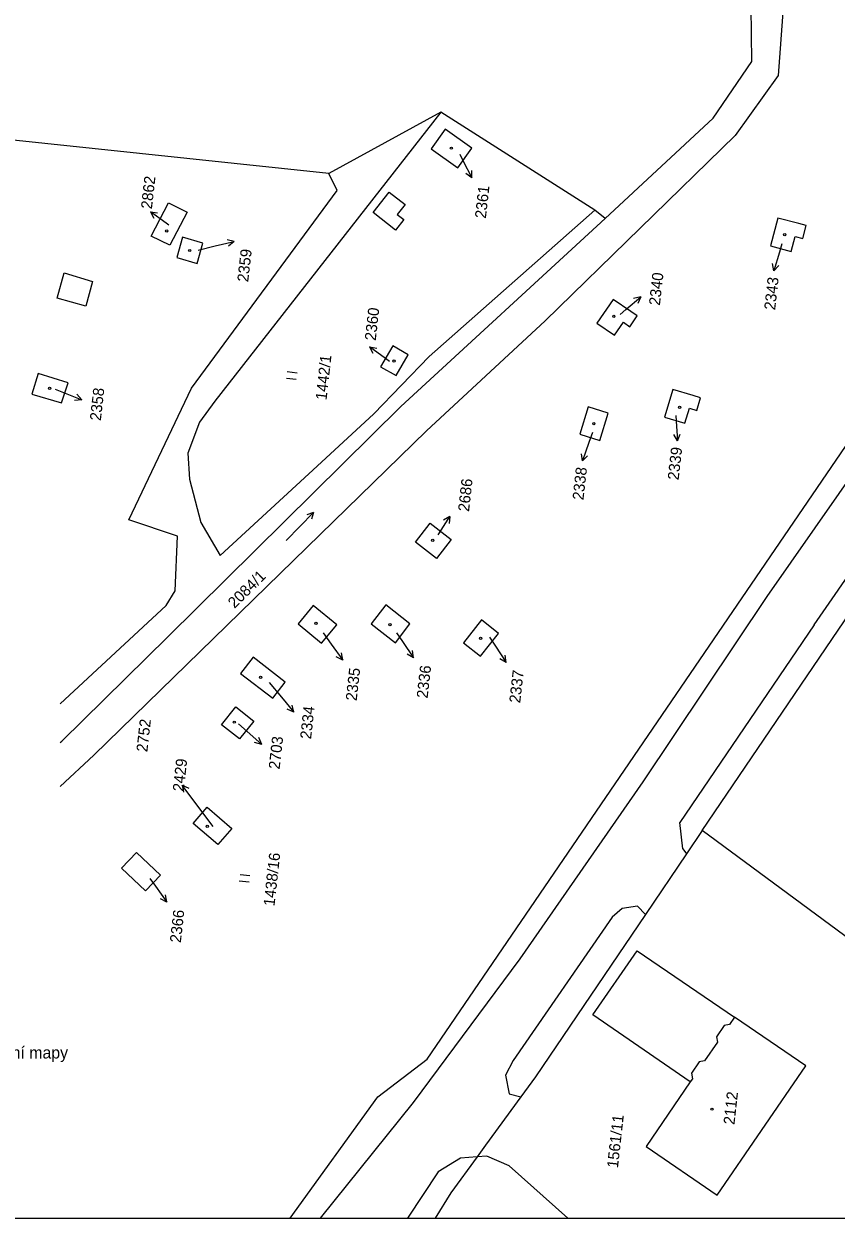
# Model space of a CAD drawing. Extents: x -794765 to -785424, y -1118958 to -1108731.
# Drawn here: x -794680.6 to -794556.2, y -1110726.7 to -1110543.7 of the extents above; entities that cross this region are included whole.
import ezdxf

# ---------------------------------------------------------------- set-up
doc = ezdxf.new("R2010")
doc.units = 0
for name, color, linetype in [('Level 66', 7, 'Continuous'), ('Level 71', 7, 'Continuous'), ('Level 75', 7, 'Continuous'), ('Level 76', 7, 'Continuous'), ('Level 77', 7, 'Continuous'), ('Level 79', 7, 'Continuous'), ('Level 80', 7, 'Continuous'), ('Vrstva 1', 7, 'Continuous')]:
    doc.layers.add(name, color=color, linetype=linetype)

msp = doc.modelspace()

# ---------------------------------------------------------------- linework, layer by layer
at = {"layer": 'Level 66'}
for p, q in [((-794638.79, -1110597.25), (-794640.28, -1110597.08)), ((-794638.9, -1110598.24), (-794640.39, -1110598.07)), ((-794640.45, -1110622.89), (-794636.26, -1110618.6)), ((-794636.26, -1110618.6), (-794637.3, -1110618.95)), ((-794636.26, -1110618.6), (-794636.58, -1110619.65)), ((-794646.03, -1110674.28), (-794647.52, -1110674.11)), ((-794646.14, -1110675.27), (-794647.63, -1110675.11))]:
    msp.add_line(p, q, dxfattribs=at)
at = {"layer": 'Level 71'}
msp.add_lwpolyline([(-794764.72, -1110726.74), (-793863.95, -1110726.74), (-793863.95, -1110425.97)], dxfattribs=at)
at = {"layer": 'Level 75'}
for p, q in [((-794616.73, -1110557.26), (-794633.89, -1110566.66)), ((-794593.14, -1110572.29), (-794616.73, -1110557.26)), ((-794633.89, -1110566.66), (-794690.09, -1110560.72)), ((-794591.55, -1110573.58), (-794593.14, -1110572.29)), ((-794576.68, -1110667.36), (-794538.62, -1110611.2)), ((-794552.68, -1110685.07), (-794576.68, -1110667.36)), ((-794597.27, -1110726.74), (-794606.29, -1110718.74))]:
    msp.add_line(p, q, dxfattribs=at)
for points in [[(-794591.55, -1110573.58), (-794575.01, -1110558.17), (-794569.11, -1110549.51), (-794569.17, -1110541.15)], [(-794564.28, -1110541.29), (-794565.07, -1110551.64), (-794571.64, -1110560.84), (-794600.74, -1110589.25), (-794618.95, -1110606.11), (-794669.91, -1110655.81), (-794675.09, -1110660.62)], [(-794639.83, -1110726.74), (-794626.42, -1110708.17), (-794618.82, -1110702.4), (-794541.78, -1110589.48), (-794512.24, -1110543.62)], [(-794616.73, -1110557.26), (-794651.36, -1110601.55), (-794653.74, -1110604.77), (-794655.52, -1110609.5), (-794655.24, -1110613.49), (-794653.54, -1110620.15), (-794650.56, -1110625.19), (-794635.06, -1110610.92), (-794627, -1110603.5), (-794618.55, -1110594.69), (-794593.14, -1110572.29)], [(-794616.1, -1110559.89), (-794618.21, -1110562.89), (-794614.16, -1110565.79), (-794612.01, -1110562.79), (-794616.1, -1110559.89)], [(-794675.09, -1110647.94), (-794658.86, -1110632.85), (-794657.46, -1110630.61), (-794657.1, -1110622.23), (-794664.57, -1110619.74), (-794654.95, -1110599.58), (-794632.65, -1110569.28), (-794633.89, -1110566.66)], [(-794658.46, -1110571.17), (-794655.62, -1110572.61), (-794658.28, -1110577.67), (-794661.12, -1110576.25), (-794658.46, -1110571.17)], [(-794675.09, -1110653.88), (-794674.81, -1110653.65), (-794658.57, -1110637.67), (-794622.88, -1110602.37), (-794591.55, -1110573.58)], [(-794565.11, -1110573.51), (-794566.24, -1110577.76), (-794563.04, -1110578.6), (-794562.43, -1110576.3), (-794561.25, -1110576.61), (-794560.74, -1110574.66), (-794561.91, -1110574.35), (-794565.11, -1110573.51)], [(-794653.21, -1110577.32), (-794656.33, -1110576.44), (-794657.21, -1110579.56), (-794654.08, -1110580.44), (-794653.21, -1110577.32)], [(-794587.77, -1110590.14), (-794586.64, -1110588.48), (-794587.63, -1110587.81), (-794590.32, -1110585.97), (-794592.82, -1110589.59), (-794590.12, -1110591.45), (-794588.76, -1110589.46), (-794587.77, -1110590.14)], [(-794623.58, -1110597.64), (-794621.75, -1110594.46), (-794624.1, -1110593.1), (-794625.97, -1110596.31), (-794623.58, -1110597.64)], [(-794673.88, -1110598.72), (-794678.46, -1110597.33), (-794679.41, -1110600.48), (-794674.86, -1110601.81), (-794673.88, -1110598.72)], [(-794578.65, -1110602.64), (-794577.5, -1110602.99), (-794576.93, -1110601.06), (-794578.07, -1110600.71), (-794581.21, -1110599.78), (-794582.48, -1110604.01), (-794579.35, -1110604.95), (-794578.65, -1110602.64)], [(-794591.11, -1110603.38), (-794594.16, -1110602.44), (-794595.47, -1110606.62), (-794592.4, -1110607.56), (-794591.11, -1110603.38)], [(-794618.36, -1110620.23), (-794615.17, -1110622.77), (-794617.43, -1110625.64), (-794620.63, -1110623.16), (-794618.36, -1110620.23)], [(-794635.02, -1110638.64), (-794632.7, -1110635.83), (-794636.32, -1110632.86), (-794638.63, -1110635.66), (-794635.02, -1110638.64)], [(-794627.44, -1110635.67), (-794623.7, -1110638.57), (-794621.51, -1110635.66), (-794625.2, -1110632.77), (-794627.44, -1110635.67)], [(-794607.91, -1110637.14), (-794610.5, -1110635.08), (-794613.26, -1110638.56), (-794610.65, -1110640.64), (-794607.91, -1110637.14)], [(-794647.44, -1110643.3), (-794642.48, -1110647.08), (-794640.59, -1110644.6), (-794645.51, -1110640.77), (-794647.44, -1110643.3)], [(-794647.6, -1110653.29), (-794650.34, -1110651.16), (-794648.18, -1110648.4), (-794645.43, -1110650.57), (-794647.6, -1110653.29)], [(-794650.94, -1110669.5), (-794654.72, -1110666.29), (-794652.54, -1110663.78), (-794648.79, -1110667.02), (-794650.94, -1110669.5)], [(-794576.68, -1110667.36), (-794579.08, -1110670.9), (-794585.39, -1110680.22)], [(-794663.41, -1110670.72), (-794665.67, -1110673.13), (-794661.99, -1110676.58), (-794659.73, -1110674.17), (-794663.41, -1110670.72)], [(-794585.39, -1110680.22), (-794602.24, -1110705.08), (-794604.49, -1110708.17)], [(-794578.34, -1110704.55), (-794578.19, -1110705.37), (-794578.52, -1110705.86), (-794585.3, -1110715.77), (-794574.39, -1110723.22), (-794560.83, -1110703.38), (-794571.75, -1110695.94), (-794572.51, -1110697.06), (-794573.33, -1110697.21), (-794574.52, -1110698.97), (-794574.37, -1110699.78), (-794576.32, -1110702.65), (-794577.14, -1110702.81), (-794578.34, -1110704.55)], [(-794604.49, -1110708.17), (-794609.88, -1110715.55), (-794611.19, -1110717.34)], [(-794611.19, -1110717.34), (-794615.22, -1110722.84), (-794617.6, -1110726.74)], [(-794606.29, -1110718.74), (-794609.71, -1110717.23), (-794611.19, -1110717.34)]]:
    msp.add_lwpolyline(points, dxfattribs=at)
at = {"layer": 'Level 77'}
for p, q in [((-794627.14, -1110572.64), (-794624.65, -1110569.52)), ((-794624.65, -1110569.52), (-794622.23, -1110571.41)), ((-794622.23, -1110571.41), (-794623.44, -1110572.96)), ((-794623.7, -1110575.37), (-794627.14, -1110572.64)), ((-794622.44, -1110573.74), (-794623.7, -1110575.37)), ((-794623.44, -1110572.96), (-794622.44, -1110573.74)), ((-794675.55, -1110585.77), (-794674.47, -1110581.89)), ((-794674.47, -1110581.89), (-794670.11, -1110583.22)), ((-794670.11, -1110583.22), (-794671.13, -1110587)), ((-794671.13, -1110587), (-794675.55, -1110585.77)), ((-794548, -1110604.53), (-794566.77, -1110631.49)), ((-794559.52, -1110635.83), (-794540.81, -1110608.68)), ((-794566.77, -1110631.49), (-794585.8, -1110659.88)), ((-794559.52, -1110635.83), (-794580.1, -1110666.14)), ((-794585.8, -1110659.88), (-794604.64, -1110687)), ((-794579.68, -1110670.14), (-794580.1, -1110666.14)), ((-794579.68, -1110670.14), (-794579.08, -1110670.9)), ((-794588.94, -1110679.27), (-794590.5, -1110680.62)), ((-794586.62, -1110678.95), (-794588.94, -1110679.27)), ((-794585.39, -1110680.22), (-794586.62, -1110678.95)), ((-794590.5, -1110680.62), (-794605.67, -1110702.57)), ((-794593.43, -1110695.57), (-794586.67, -1110685.76)), ((-794586.67, -1110685.76), (-794571.75, -1110695.94)), ((-794604.64, -1110687), (-794621.01, -1110709.01)), ((-794578.52, -1110705.86), (-794593.43, -1110695.57)), ((-794605.67, -1110702.57), (-794606.85, -1110704.84)), ((-794606.85, -1110704.84), (-794606.27, -1110707.69)), ((-794606.27, -1110707.69), (-794604.49, -1110708.17)), ((-794621.01, -1110709.01), (-794635.26, -1110726.74)), ((-794613.76, -1110717.53), (-794617.17, -1110719.63)), ((-794611.19, -1110717.34), (-794613.76, -1110717.53)), ((-794617.17, -1110719.63), (-794621.86, -1110726.74))]:
    msp.add_line(p, q, dxfattribs=at)
at = {"layer": 'Level 79'}
for centre in [(-794615.12, -1110562.79), (-794658.75, -1110575.47), (-794564.05, -1110576.04), (-794655.22, -1110578.47), (-794590.24, -1110588.56), (-794623.91, -1110595.4), (-794676.7, -1110599.58), (-794580.15, -1110602.5), (-794593.3, -1110605), (-794617.98, -1110622.9), (-794635.88, -1110635.61), (-794624.55, -1110635.82), (-794610.65, -1110637.91), (-794644.37, -1110643.89), (-794648.41, -1110650.74), (-794652.55, -1110666.72), (-794575.21, -1110710.04)]:
    msp.add_circle(centre, 0.175, dxfattribs=at)
at = {"layer": 'Level 80'}
for p, q in [((-794613.85, -1110563.7), (-794613.36, -1110564.66)), ((-794613.36, -1110564.66), (-794612.01, -1110567.34)), ((-794612.01, -1110567.34), (-794612.91, -1110566.67)), ((-794612.01, -1110567.34), (-794612.02, -1110566.22)), ((-794658.84, -1110574.3), (-794661.26, -1110572.52)), ((-794661.26, -1110572.52), (-794660.15, -1110572.71)), ((-794661.26, -1110572.52), (-794660.75, -1110573.51)), ((-794658.41, -1110574.61), (-794658.84, -1110574.3)), ((-794653.96, -1110578.4), (-794651.33, -1110577.77)), ((-794651.33, -1110577.77), (-794648.41, -1110577.07)), ((-794648.41, -1110577.07), (-794649.5, -1110576.82)), ((-794648.41, -1110577.07), (-794649.27, -1110577.79)), ((-794564.48, -1110577.43), (-794564.86, -1110578.7)), ((-794564.86, -1110578.7), (-794565.7, -1110581.58)), ((-794565.7, -1110581.58), (-794565.9, -1110580.48)), ((-794565.7, -1110581.58), (-794564.94, -1110580.76)), ((-794588.39, -1110587.51), (-794586.11, -1110585.56)), ((-794586.11, -1110585.56), (-794587.2, -1110585.83)), ((-794586.11, -1110585.56), (-794586.55, -1110586.59)), ((-794589.27, -1110588.25), (-794588.39, -1110587.51)), ((-794625.25, -1110595), (-794627.67, -1110593.22)), ((-794627.67, -1110593.22), (-794626.56, -1110593.41)), ((-794627.67, -1110593.22), (-794627.16, -1110594.21)), ((-794624.59, -1110595.48), (-794625.25, -1110595)), ((-794675.84, -1110599.74), (-794674.57, -1110600.24)), ((-794674.57, -1110600.24), (-794671.77, -1110601.34)), ((-794671.77, -1110601.34), (-794672.89, -1110601.44)), ((-794671.77, -1110601.34), (-794672.52, -1110600.5)), ((-794580.75, -1110603.73), (-794580.69, -1110604.64)), ((-794580.69, -1110604.64), (-794580.5, -1110607.64)), ((-794593.53, -1110606.37), (-794594.07, -1110607.88)), ((-794580.5, -1110607.64), (-794581.06, -1110606.67)), ((-794580.5, -1110607.64), (-794580.06, -1110606.61)), ((-794594.07, -1110607.88), (-794595.06, -1110610.71)), ((-794595.06, -1110610.71), (-794595.21, -1110609.6)), ((-794595.06, -1110610.71), (-794594.26, -1110609.93)), ((-794616.97, -1110621.74), (-794615.36, -1110619.21)), ((-794615.36, -1110619.21), (-794616.32, -1110619.78)), ((-794615.36, -1110619.21), (-794615.48, -1110620.32)), ((-794617.15, -1110622.03), (-794616.97, -1110621.74)), ((-794634.78, -1110637.06), (-794633.54, -1110638.81)), ((-794623.56, -1110637.05), (-794622.64, -1110638.39)), ((-794609.3, -1110637.72), (-794608.39, -1110639.09)), ((-794633.54, -1110638.81), (-794631.79, -1110641.25)), ((-794622.64, -1110638.39), (-794620.93, -1110640.86)), ((-794620.93, -1110640.86), (-794621.09, -1110639.76)), ((-794608.39, -1110639.09), (-794606.73, -1110641.59)), ((-794631.79, -1110641.25), (-794632.78, -1110640.72)), ((-794631.79, -1110641.25), (-794631.97, -1110640.14)), ((-794620.93, -1110640.86), (-794621.91, -1110640.33)), ((-794606.73, -1110641.59), (-794607.7, -1110641.03)), ((-794606.73, -1110641.59), (-794606.87, -1110640.48)), ((-794643.05, -1110644.65), (-794641.19, -1110646.91)), ((-794641.19, -1110646.91), (-794639.27, -1110649.22)), ((-794639.27, -1110649.22), (-794640.3, -1110648.77)), ((-794639.27, -1110649.22), (-794639.52, -1110648.13)), ((-794647.76, -1110650.99), (-794646.45, -1110652.16)), ((-794646.45, -1110652.16), (-794644.2, -1110654.14)), ((-794644.2, -1110654.14), (-794645.28, -1110653.85)), ((-794644.2, -1110654.14), (-794644.62, -1110653.1)), ((-794654.59, -1110662.78), (-794656.38, -1110660.37)), ((-794656.38, -1110660.37), (-794655.38, -1110660.87)), ((-794656.38, -1110660.37), (-794656.19, -1110661.47)), ((-794651.63, -1110666.75), (-794654.59, -1110662.78)), ((-794661.34, -1110674.7), (-794660.49, -1110675.88)), ((-794660.49, -1110675.88), (-794658.74, -1110678.32)), ((-794658.74, -1110678.32), (-794659.73, -1110677.8)), ((-794658.74, -1110678.32), (-794658.92, -1110677.22))]:
    msp.add_line(p, q, dxfattribs=at)

# ---------------------------------------------------------------- texts
at = {"layer": 'Level 76'}
for s, rotation, p in [('2862', 83.6237, (-794661.03, -1110572.18)), ('2361', 83.6237, (-794609.85, -1110573.63)), ('2359', 83.6237, (-794646.27, -1110583.36)), ('2340', 83.6237, (-794583.18, -1110586.96)), ('2343', 83.6237, (-794565.52, -1110587.66)), ('2360', 83.6237, (-794626.73, -1110592.34)), ('1442/1', 83.6237, (-794634.27, -1110601.46)), ('2358', 83.6237, (-794668.86, -1110604.63)), ('2339', 83.6237, (-794580.31, -1110613.71)), ('2338', 83.6237, (-794594.9, -1110616.78)), ('2686', 83.6237, (-794612.43, -1110618.54)), ('2084/1', 44.6237, (-794648.37, -1110633.4)), ('2335', 83.6237, (-794629.65, -1110647.54)), ('2336', 83.6237, (-794618.78, -1110647.15)), ('2337', 83.6237, (-794604.59, -1110647.88)), ('2334', 83.6237, (-794636.64, -1110653.41)), ('2752', 83.6237, (-794661.73, -1110655.38)), ('2703', 83.6237, (-794641.46, -1110658.03)), ('2429', 83.6237, (-794656.16, -1110661.45)), ('1438/16', 83.6237, (-794642.25, -1110679)), ('2366', 83.6237, (-794656.6, -1110684.61)), ('2112', 83.6237, (-794571.76, -1110712.48)), ('1561/11', 83.6237, (-794589.61, -1110719.13))]:
    msp.add_text(s, height=1.7, rotation=rotation, dxfattribs=at).set_placement(p)
at = {"layer": 'Vrstva 1'}
msp.add_text('název katastrálního území, druh katastrální mapy', height=1.815, rotation=360, dxfattribs=at).set_placement((-794726.9, -1110702.28))

doc.saveas('drawing.dxf')
